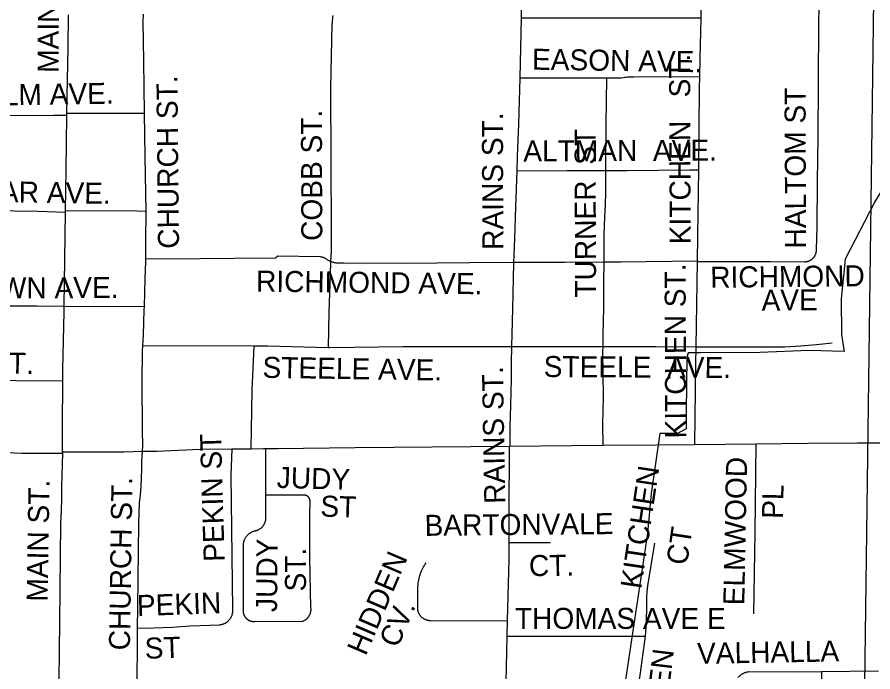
# Model space of a CAD drawing. Extents: x 1670563 to 1761545, y 515755 to 578944.
# Drawn here: x 1695961 to 1699015, y 545971 to 548307 of the extents above; entities that cross this region are included whole.
import ezdxf

# ---------------------------------------------------------------- set-up
doc = ezdxf.new("R2010")
doc.units = 0
for name, color, linetype in [('5_sectionlines', 7, 'Continuous'), ('SHP_LINE', 7, 'Continuous'), ('STREETCL', 7, 'Continuous'), ('STRNAMES', 7, 'Continuous')]:
    doc.layers.add(name, color=color, linetype=linetype)

msp = doc.modelspace()

# ---------------------------------------------------------------- linework, layer by layer
at = {"layer": '5_sectionlines'}
msp.add_lwpolyline([(1699079.7, 554352.2), (1699029.6, 549364.1), (1698961.5, 544118.1), (1698947.2, 543734.4)], dxfattribs=at)
at = {"layer": 'SHP_LINE'}
for points in [[(1698916, 547442), (1699022, 547647), (1699082, 547745), (1699097, 547790), (1699093, 547863), (1699084, 548081), (1699153, 548090), (1699335, 548102), (1699449, 548118), (1699466, 548118)], [(1698916, 547442), (1698902, 547302), (1698903, 547175), (1698912, 547114), (1698787, 547117), (1698613, 547110), (1698399, 547109), (1698355, 547109), (1698351, 547093), (1698348, 546899), (1698348, 546838), (1698317, 546821), (1698254, 546822), (1698224, 546607), (1698210, 546466), (1698110, 545800)]]:
    msp.add_lwpolyline(points, dxfattribs=at)
at = {"layer": 'STREETCL'}
for points in [[(1697762.8, 548686.4), (1697762.4, 548581.1), (1697760.7, 548396.2), (1697759.7, 548302.6)], [(1698407.4, 548691.8), (1698403.6, 548474.4), (1698400.3, 548302.6)], [(1698802.1, 547447.7), (1698803.1, 547448.7), (1698804, 547449.9), (1698804.9, 547451), (1698805.8, 547452.2), (1698806.6, 547453.4), (1698807.4, 547454.6), (1698808.1, 547455.8), (1698808.8, 547457.1), (1698809.4, 547458.4), (1698810, 547459.7), (1698810.6, 547461.1), (1698811.1, 547462.4), (1698811.6, 547463.8), (1698812, 547465.2), (1698812.4, 547466.6), (1698812.7, 547468), (1698813, 547469.4), (1698813.2, 547470.9), (1698813.4, 547472.3), (1698813.5, 547473.7), (1698813.6, 547475.2), (1698813.6, 547476.6), (1698813.6, 547478.1), (1698813.5, 547479.5), (1698815.9, 547557.2), (1698817.1, 547719.9), (1698819, 547877.3), (1698820.8, 548071.9), (1698821.4, 548286.6), (1698826.2, 548506.2)], [(1696415.3, 547963.9), (1696412.7, 548149.5), (1696410.5, 548290.7), (1696411.2, 548317.6)], [(1696138.5, 547963.9), (1696142.3, 548199.3), (1696144, 548315.4)], [(1697080.6, 547434.5), (1697082.1, 547472.3), (1697082.1, 547536.9), (1697081.4, 547796.3), (1697080, 548051.8), (1697085.4, 548281.8), (1697085.7, 548288.1), (1697086.1, 548294.3), (1697086.8, 548300.5), (1697087.7, 548306.7), (1697088.8, 548312.9)], [(1697759.7, 548302.6), (1697755.1, 548090)], [(1698400.3, 548302.6), (1697759.7, 548302.6)], [(1698400.3, 548302.6), (1698397.6, 548159.4), (1698396.1, 548094.8)], [(1697755.1, 548090), (1697752.9, 548007.6), (1697750.3, 547923.9), (1697745.6, 547810.8), (1697743.8, 547759)], [(1697755.1, 548090.4), (1698063.5, 548090.4)], [(1698063.5, 548090.4), (1698062.3, 547922), (1698060.6, 547766.2), (1698060.7, 547759.8)], [(1698063.5, 548090.4), (1698118.2, 548090.4), (1698123, 548091.3), (1698127.8, 548092.2), (1698132.7, 548092.8), (1698137.6, 548093.3), (1698142.5, 548093.7), (1698147.4, 548093.9), (1698152.3, 548094), (1698157.2, 548093.9), (1698162.1, 548093.6), (1698396.1, 548094.8)], [(1698396.1, 548094.8), (1698395.2, 548054.3), (1698391.9, 547762)], [(1695881.5, 547956.1), (1696089.1, 547957.2), (1696138.4, 547957.1)], [(1696133.3, 547617.4), (1696135.2, 547759.5), (1696138.4, 547957.1)], [(1696138.4, 547957.1), (1696138.5, 547963.9)], [(1696138.5, 547963.9), (1696415.3, 547963.9)], [(1696421, 547615.1), (1696417.3, 547809.7), (1696415.3, 547963.9)], [(1697743.8, 547759), (1697739.5, 547629.3), (1697735.6, 547516.3), (1697732.5, 547430.4)], [(1697743.8, 547759), (1697924.1, 547759.4), (1698060.7, 547759.8)], [(1698060.7, 547759.8), (1698061.1, 547724.5), (1698061.1, 547680.9), (1698059.8, 547637.2), (1698057.3, 547593.7), (1698055.5, 547562), (1698054.6, 547530.3), (1698054.1, 547439), (1698054.1, 547432.5)], [(1698060.7, 547759.8), (1698137.4, 547760), (1698359.9, 547761.9), (1698391.9, 547762)], [(1698391.9, 547762), (1698389.2, 547526.5), (1698387.8, 547435.3)], [(1695864.8, 547617), (1696035.8, 547614.9), (1696133.2, 547611.4)], [(1696133.2, 547611.4), (1696133.3, 547617.4)], [(1696133.3, 547617.4), (1696388.5, 547615.4), (1696421, 547615.1)], [(1696419.9, 547443.9), (1696420.4, 547515.9), (1696421.1, 547604.8), (1696421, 547615.1)], [(1696128.5, 547275.1), (1696133.2, 547611.4)], [(1696414.7, 547274.5), (1696418.1, 547374), (1696419.6, 547433.8), (1696419.9, 547443.9)], [(1697080.6, 547434.5), (1697078.3, 547435.5), (1697076, 547436.5), (1697073.8, 547437.7), (1697071.6, 547438.9), (1697069.4, 547440.2), (1697067.3, 547441.5), (1697065.3, 547442.9), (1697063.3, 547444.4), (1697061.3, 547446), (1697059.8, 547446.7), (1697058.3, 547447.4), (1697056.8, 547448), (1697055.2, 547448.6), (1697053.6, 547449.1), (1697052, 547449.6), (1697050.4, 547450), (1697048.8, 547450.4), (1697047.2, 547450.7), (1697045.6, 547451), (1697043.9, 547451.2), (1697042.3, 547451.4), (1696891.3, 547453.5), (1696883, 547446.4), (1696736.5, 547445.2), (1696613.9, 547444.6), (1696419.9, 547443.9)], [(1697071.6, 547127.8), (1697074.6, 547255.5), (1697078.5, 547386.9), (1697080.6, 547434.5)], [(1697732.5, 547431.2), (1697576.8, 547429.8), (1697342.8, 547428.1), (1697125.4, 547428.7), (1697115.2, 547428.7), (1697112.5, 547428.6), (1697109.7, 547428.6), (1697107, 547428.6), (1697104.3, 547428.8), (1697101.6, 547429.1), (1697098.9, 547429.4), (1697096.2, 547429.9), (1697093.5, 547430.4), (1697090.9, 547431), (1697088.3, 547431.8), (1697085.7, 547432.6), (1697083.1, 547433.5), (1697080.6, 547434.5)], [(1698054.1, 547432.5), (1697914.6, 547431.6), (1697732.5, 547431.6)], [(1698054.1, 547432.5), (1698053.6, 547362.7), (1698053.6, 547336.1), (1698053.6, 547270.1), (1698050.9, 547173.8), (1698050.5, 547131.8)], [(1698387.8, 547436), (1698115.4, 547432.8), (1698054.1, 547432.5)], [(1698387.8, 547435.3), (1698383, 547130.9)], [(1698387.8, 547435.3), (1698649.2, 547435.3), (1698771.2, 547434.1), (1698772.6, 547434.1), (1698774, 547434.2), (1698775.5, 547434.3), (1698776.9, 547434.5), (1698778.4, 547434.7), (1698779.8, 547435), (1698781.2, 547435.3), (1698782.6, 547435.7), (1698784, 547436.1), (1698785.4, 547436.6), (1698786.7, 547437.1), (1698788, 547437.7), (1698789.4, 547438.3), (1698790.7, 547438.9), (1698791.9, 547439.6), (1698793.2, 547440.4), (1698794.4, 547441.1), (1698795.6, 547442), (1698796.8, 547442.8), (1698797.9, 547443.7), (1698799, 547444.6), (1698800.1, 547445.6), (1698801.1, 547446.6), (1698802.1, 547447.7)], [(1697732.5, 547430.4), (1697729.1, 547265.8), (1697725.5, 547132.2)], [(1695861, 547277), (1696031.8, 547277), (1696128.5, 547275.1)], [(1696123.3, 547011), (1696123.4, 547049.7), (1696128.2, 547255.3), (1696128.5, 547275.1)], [(1696128.5, 547275.1), (1696414.7, 547274.5)], [(1696409.3, 547133.9), (1696410.5, 547153.2), (1696412, 547172.6), (1696414.3, 547262.3), (1696414.7, 547274.5)], [(1696408.4, 546758.4), (1696408.9, 546777.6), (1696408.8, 546796.7), (1696408.2, 546815.8), (1696407.4, 547023.1), (1696408.2, 547096.6), (1696408.6, 547115.2), (1696409.3, 547133.9)], [(1696409.3, 547133.9), (1696779.9, 547134.9), (1696806.1, 547134.5)], [(1696796.2, 546767.2), (1696799.4, 546974.5), (1696806.1, 547134.5)], [(1696806.1, 547134.5), (1696853.6, 547134), (1697071.6, 547127.8)], [(1697071.6, 547127.8), (1697076, 547127.7), (1697336.6, 547131.3), (1697697.6, 547132.2), (1697725.5, 547132.2)], [(1697725.5, 547132.2), (1697723.9, 547075.4), (1697723.9, 547016.3), (1697720.9, 546921.4), (1697719.2, 546846.7), (1697719.2, 546776.4)], [(1697725.5, 547132.2), (1697865.7, 547132.2), (1698050.5, 547131.8)], [(1698050.5, 547131.8), (1698050.3, 547114.2), (1698051.9, 546954), (1698050.3, 546853.9), (1698051.1, 546779.4)], [(1698050.5, 547131.8), (1698241.7, 547131.3), (1698383, 547130.9)], [(1698383, 547130.9), (1698382, 547069.8), (1698378.2, 546782.6)], [(1698383, 547130.9), (1698542, 547130.3), (1698700.4, 547131.2), (1698756.8, 547134), (1698813.1, 547138.5), (1698869.2, 547144.6)], [(1695854.6, 547013.5), (1695989.3, 547009.4), (1696123.3, 547011)], [(1696122.9, 546756.6), (1696123, 546845.3), (1696123.3, 547011)], [(1695594.5, 546762.6), (1695635.5, 546762.9), (1695676.5, 546764.2), (1695689.2, 546764.2), (1695977.8, 546751.6), (1696122.8, 546750.8)], [(1696726.8, 546766.7), (1696723, 546672.4), (1696729.1, 546193.9), (1696729.2, 546192.2), (1696729.3, 546190.4), (1696729.3, 546188.7), (1696729.3, 546186.9), (1696729.2, 546185.2), (1696729, 546183.5), (1696728.8, 546181.7), (1696728.5, 546180), (1696728.2, 546178.3), (1696727.8, 546176.6), (1696727.4, 546174.9), (1696726.9, 546173.2), (1696726.3, 546171.6), (1696725.7, 546169.9), (1696725, 546168.3), (1696724.3, 546166.7), (1696723.5, 546165.2), (1696722.6, 546163.7), (1696721.7, 546162.2), (1696720.8, 546160.7), (1696719.8, 546159.2), (1696718.8, 546157.8), (1696717.7, 546156.5), (1696716.5, 546155.1), (1696715.4, 546153.9), (1696714.1, 546152.6), (1696712.9, 546151.4), (1696711.6, 546150.2), (1696710.2, 546149.1), (1696708.8, 546148.1), (1696707.4, 546147), (1696706, 546146.1), (1696704.5, 546145.2), (1696703, 546144.3), (1696701.4, 546143.5), (1696699.8, 546142.7), (1696698.2, 546142), (1696696.6, 546141.3), (1696695, 546140.8), (1696693.3, 546140.2), (1696691.6, 546139.7), (1696689.9, 546139.3), (1696688.2, 546138.9), (1696686.5, 546138.6), (1696684.8, 546138.4), (1696683.1, 546138.2), (1696681.3, 546138.1), (1696577.7, 546133.8), (1696514.5, 546129.6), (1696448.7, 546127.5), (1696390.7, 546126.4)], [(1696408.4, 546758.4), (1696459.2, 546758.4), (1696613.6, 546765.9), (1696726.8, 546766.7)], [(1696726.8, 546766.7), (1696796.2, 546767.2)], [(1696796.2, 546767.2), (1696839.8, 546767.6), (1696847.2, 546767.7)], [(1696847.2, 546767.7), (1696891.6, 546768.3), (1697167.2, 546771.9), (1697718.4, 546776.4)], [(1696847.2, 546767.7), (1696847.2, 546601.5)], [(1697710.8, 546154.3), (1697716.4, 546373.5), (1697717, 546535.1), (1697718.4, 546776.4)], [(1697718.4, 546776.4), (1698051.1, 546779.4)], [(1698051.1, 546779.4), (1698239.9, 546781.1), (1698378.2, 546782.6)], [(1698378.2, 546782.6), (1698597.6, 546785)], [(1698597.6, 546785), (1698593.4, 546468.3), (1698589, 546177.7)], [(1698597.6, 546785), (1698783.8, 546787), (1698958.4, 546787.9), (1699044.1, 546788.6)], [(1696122.6, 546750.8), (1696119.3, 546632.9), (1696119.5, 546588.9), (1696118.3, 546545.1), (1696115.8, 546501.2), (1696112.3, 546146.1), (1696111.1, 546050.1), (1696109.8, 545938.3), (1696105.9, 545826.6), (1696105.8, 545821.2)], [(1696122.9, 546756.6), (1696122.6, 546750.8)], [(1696122.9, 546756.6), (1696307.7, 546756.6), (1696341.3, 546756.4), (1696374.8, 546757), (1696408.4, 546758.4)], [(1696390.7, 546126.4), (1696391.4, 546200.4), (1696395.3, 546502.1), (1696396.8, 546572.6), (1696400.4, 546602.7), (1696403.1, 546632.9), (1696404.9, 546663.2), (1696405.8, 546693.5), (1696405.9, 546723.8), (1696407.4, 546741.1), (1696408.4, 546758.4)], [(1696847.2, 546601.5), (1696847.2, 546519.4), (1696847.2, 546517.8), (1696847.1, 546516.2), (1696847, 546514.6), (1696846.8, 546513), (1696846.6, 546511.4), (1696846.3, 546509.9), (1696845.9, 546508.3), (1696845.5, 546506.7), (1696845, 546505.2), (1696844.5, 546503.7), (1696844, 546502.2), (1696843.3, 546500.7), (1696842.7, 546499.2), (1696842, 546497.8), (1696841.2, 546496.4), (1696840.4, 546495), (1696839.5, 546493.7), (1696838.6, 546492.3), (1696837.7, 546491), (1696836.7, 546489.8), (1696835.6, 546488.5), (1696834.6, 546487.4), (1696833.4, 546486.2), (1696832.3, 546485.1), (1696831.1, 546484), (1696829.9, 546483), (1696828.6, 546482), (1696827.3, 546481.1), (1696826, 546480.2), (1696824.6, 546479.3), (1696823.2, 546478.5), (1696821.8, 546477.7), (1696820.4, 546477), (1696818.9, 546476.4), (1696817.4, 546475.8), (1696815.9, 546475.2), (1696814.4, 546474.7), (1696812.9, 546474.2), (1696811.3, 546473.8), (1696809.7, 546473.5), (1696807.9, 546473.1), (1696806.1, 546472.6), (1696804.4, 546472.1), (1696802.6, 546471.5), (1696800.9, 546470.9), (1696799.2, 546470.2), (1696797.5, 546469.4), (1696795.9, 546468.6), (1696794.2, 546467.7), (1696792.6, 546466.7), (1696791.1, 546465.8), (1696789.6, 546464.7), (1696788.1, 546463.6), (1696786.6, 546462.5), (1696785.2, 546461.3), (1696783.9, 546460), (1696782.5, 546458.7), (1696781.3, 546457.4), (1696780, 546456), (1696778.9, 546454.6), (1696777.7, 546453.1)], [(1697000.7, 546594.5), (1697000.2, 546595), (1696999.7, 546595.5), (1696999.1, 546596), (1696998.6, 546596.5), (1696998, 546597), (1696997.4, 546597.4), (1696996.8, 546597.9), (1696996.2, 546598.3), (1696995.6, 546598.6), (1696994.9, 546599), (1696994.3, 546599.3), (1696993.6, 546599.6), (1696993, 546599.9), (1696992.3, 546600.2), (1696991.6, 546600.5), (1696990.9, 546600.7), (1696990.2, 546600.9), (1696989.5, 546601.1), (1696988.8, 546601.2), (1696988, 546601.3), (1696987.3, 546601.4), (1696986.6, 546601.5), (1696985.9, 546601.6), (1696985.1, 546601.6), (1696984.4, 546601.6), (1696983.7, 546601.6), (1696982.9, 546601.5), (1696847.2, 546601.5)], [(1697002.5, 546170.3), (1697003.3, 546171.7), (1697004.1, 546173.1), (1697004.8, 546174.5), (1697005.5, 546175.9), (1697006.2, 546177.4), (1697006.7, 546178.9), (1697007.3, 546180.4), (1697007.7, 546181.9), (1697008.2, 546183.4), (1697008.5, 546185), (1697008.9, 546186.6), (1697009.1, 546188.1), (1697009.3, 546189.7), (1697009.5, 546191.3), (1697009.6, 546192.9), (1697009.6, 546194.5), (1697009.6, 546196.1), (1697009.6, 546197.7), (1697009.4, 546199.2), (1697009.2, 546200.8), (1697005.6, 546378.5), (1697004.7, 546536.2), (1697005.9, 546576.1), (1697006, 546576.9), (1697006.1, 546577.6), (1697006.2, 546578.3), (1697006.2, 546579), (1697006.3, 546579.8), (1697006.3, 546580.5), (1697006.2, 546581.2), (1697006.2, 546582), (1697006.1, 546582.7), (1697006, 546583.4), (1697005.9, 546584.1), (1697005.7, 546584.9), (1697005.5, 546585.6), (1697005.3, 546586.3), (1697005.1, 546587), (1697004.9, 546587.7), (1697004.6, 546588.3), (1697004.3, 546589), (1697004, 546589.7), (1697003.6, 546590.3), (1697003.3, 546591), (1697002.9, 546591.6), (1697002.5, 546592.2), (1697002.1, 546592.8), (1697001.6, 546593.4), (1697001.2, 546593.9), (1697000.7, 546594.5)], [(1696777.7, 546453.1), (1696776.7, 546451.6), (1696775.6, 546450.1), (1696774.7, 546448.5), (1696773.7, 546446.9), (1696772.9, 546445.3), (1696772.1, 546443.6), (1696771.3, 546441.9), (1696770.7, 546440.2), (1696770, 546438.5), (1696769.5, 546436.7), (1696769, 546435), (1696768.5, 546433.2), (1696768.1, 546431.4), (1696767.8, 546429.5), (1696767.6, 546427.7), (1696767.4, 546425.9), (1696767.3, 546424), (1696767.2, 546422.2), (1696767.2, 546420.3), (1696767.3, 546418.5), (1696767.4, 546416.7), (1696767.3, 546185.1), (1696767.5, 546183.8), (1696767.6, 546182.6), (1696767.9, 546181.3), (1696768.1, 546180.1), (1696768.4, 546178.9), (1696768.8, 546177.6), (1696769.2, 546176.4), (1696769.6, 546175.2), (1696770.1, 546174.1), (1696770.6, 546172.9), (1696771.1, 546171.8), (1696771.7, 546170.6), (1696772.3, 546169.5), (1696773, 546168.4), (1696773.7, 546167.4), (1696774.4, 546166.3), (1696775.2, 546165.3), (1696776, 546164.4), (1696776.8, 546163.4), (1696777.7, 546162.5), (1696778.6, 546161.6), (1696779.5, 546160.7), (1696780.5, 546159.9), (1696781.5, 546159.1)], [(1697863.7, 546431.8), (1697716.6, 546431.4)], [(1698203.3, 546098.2), (1698206, 546130.8), (1698207.8, 546193.9), (1698208, 546214.3), (1698208.4, 546235.6), (1698209.5, 546257), (1698211.4, 546278.2), (1698236.2, 546429.8)], [(1697710.7, 546152), (1697436.5, 546153.4), (1697434.9, 546153.4), (1697433.3, 546153.5), (1697431.7, 546153.7), (1697430.1, 546153.9), (1697428.5, 546154.1), (1697426.9, 546154.5), (1697425.3, 546154.8), (1697423.7, 546155.3), (1697422.2, 546155.7), (1697420.6, 546156.3), (1697419.1, 546156.9), (1697417.6, 546157.5), (1697416.2, 546158.2), (1697414.7, 546158.9), (1697413.3, 546159.7), (1697411.9, 546160.6), (1697410.6, 546161.5), (1697409.2, 546162.4), (1697407.9, 546163.4), (1697406.7, 546164.4), (1697405.5, 546165.5), (1697404.3, 546166.6), (1697403.1, 546167.7), (1697402, 546168.9), (1697401, 546170.1), (1697400, 546171.4), (1697399, 546172.7), (1697398.1, 546174), (1697397.2, 546175.4), (1697396.3, 546176.8), (1697395.6, 546178.2), (1697394.8, 546179.7), (1697394.1, 546181.1), (1697393.5, 546182.6), (1697392.9, 546184.1), (1697392.4, 546185.7), (1697391.9, 546187.2), (1697391.5, 546188.8), (1697391.2, 546190.4), (1697390.9, 546192), (1697390.6, 546193.6), (1697390.4, 546195.2), (1697390.3, 546196.8), (1697390.9, 546270.5), (1697391.1, 546276.2), (1697391.5, 546281.8), (1697392.1, 546287.4), (1697392.9, 546293), (1697393.9, 546298.6), (1697395, 546304.1), (1697396.4, 546309.6), (1697398, 546315), (1697399.7, 546320.4), (1697401.6, 546325.7), (1697403.8, 546331), (1697406.1, 546336.1), (1697408.5, 546341.2), (1697411.2, 546346.2), (1697414, 546351.1), (1697417, 546355.9), (1697420.1, 546360.6)], [(1696781.5, 546159.1), (1696782.5, 546158.3), (1696783.5, 546157.6), (1696784.6, 546156.9), (1696785.6, 546156.2), (1696786.7, 546155.6), (1696787.9, 546155), (1696789, 546154.5), (1696790.2, 546153.9), (1696791.4, 546153.5), (1696792.6, 546153.1), (1696793.8, 546152.7), (1696795, 546152.3), (1696796.2, 546152), (1696797.5, 546151.7), (1696798.7, 546151.5), (1696800, 546151.4), (1696801.2, 546151.2), (1696802.5, 546151.1), (1696803.8, 546151.1), (1696805, 546151.1), (1696806.3, 546151.1), (1696807.6, 546151.2), (1696808.8, 546151.3), (1696810.1, 546151.5), (1696977.8, 546151.3), (1696979.3, 546151.8), (1696980.8, 546152.3), (1696982.3, 546152.9), (1696983.7, 546153.6), (1696985.1, 546154.3), (1696986.5, 546155.1), (1696987.9, 546155.9), (1696989.2, 546156.8), (1696990.5, 546157.7), (1696991.8, 546158.6), (1696993.1, 546159.6), (1696994.3, 546160.7), (1696995.4, 546161.7), (1696996.6, 546162.9), (1696997.7, 546164), (1696998.7, 546165.2), (1696999.7, 546166.5), (1697000.7, 546167.7), (1697001.6, 546169), (1697002.5, 546170.3)], [(1697709.7, 546098.2), (1697710.8, 546154.3)], [(1696387, 545827.7), (1696388.4, 545882.9), (1696390.7, 546126.4)], [(1697704.5, 545784.1), (1697706.5, 545933.9), (1697709.7, 546098.2)], [(1697709.7, 546098.2), (1698203.3, 546098.2)], [(1698148.7, 545790.9), (1698149.7, 545791.6), (1698150.6, 545792.4), (1698151.5, 545793.1), (1698152.4, 545794), (1698153.2, 545794.8), (1698154.1, 545795.7), (1698154.8, 545796.6), (1698155.6, 545797.5), (1698156.3, 545798.5), (1698157, 545799.4), (1698157.7, 545800.4), (1698158.3, 545801.5), (1698158.9, 545802.5), (1698159.4, 545803.6), (1698160, 545804.6), (1698160.4, 545805.7), (1698160.9, 545806.9), (1698161.3, 545808), (1698161.6, 545809.1), (1698184.1, 545959.4), (1698199.1, 546064.3), (1698201.4, 546081.2), (1698203.3, 546098.2)], [(1698534.1, 545951.5), (1698535.5, 545953.1), (1698537, 545954.6), (1698538.5, 545956.1), (1698540.1, 545957.5), (1698541.7, 545958.8), (1698543.3, 545960.1), (1698545, 545961.4), (1698546.8, 545962.6), (1698548.5, 545963.7), (1698550.4, 545964.8), (1698552.2, 545965.8), (1698554.1, 545966.7), (1698556, 545967.6), (1698558, 545968.4), (1698559.9, 545969.1), (1698561.9, 545969.8), (1698564, 545970.3), (1698566, 545970.9), (1698568.1, 545971.3), (1698570.1, 545971.7), (1698572.2, 545972), (1698739.1, 545971.3), (1698831.8, 545972.3)], [(1698831.8, 545972.3), (1699034.9, 545974.4)], [(1698831.8, 545972.3), (1698834.3, 545752.4)]]:
    msp.add_lwpolyline(points, dxfattribs=at)

# ---------------------------------------------------------------- texts
at = {"layer": 'STRNAMES'}
for s, rotation, p in [('MAIN ST.', 89.6625, (1696108.4, 548107.8)), ('EASON AVE.', 359.1131, (1697797.8, 548119.2)), ('KITCHEN   ST.', 90.188, (1698364.7, 547496.7)), ('CHURCH ST.', 90.552, (1696538.5, 547480.9)), ('ELM AVE.', 0.9015, (1695843.1, 547990.7)), ('HALTOM ST', 90.188, (1698776.4, 547481.4)), ('COBB ST.', 90.188, (1697049.9, 547508.5)), ('RAINS ST.', 90.188, (1697696, 547476.7)), ('TURNER  ST', 90.188, (1698027, 547306.3)), ('ALTMAN  AVE.', 0.2501, (1697767.3, 547791.6)), ('POPLAR AVE.', 359.1131, (1695631.2, 547650.8)), ('RICHMOND AVE.', 359.3033, (1696812.9, 547327.8)), ('KITCHEN ST.', 90.188, (1698348.5, 546803.8)), ('RICHMOND', 0.5917, (1698434.7, 547341.3)), ('STRAWN AVE.', 0.3045, (1695631.7, 547301.4)), ('AVE', 0.5917, (1698617.8, 547259.3)), ('ARLINGTON CRT.', 359.1131, (1695173.2, 547046.8)), ('STEELE AVE.', 359.1131, (1696835.9, 547020.3)), ('STEELE  AVE.', 359.6944, (1697839.7, 547022.9)), ('RAINS ST.', 91, (1697702.9, 546571.3)), ('PEKIN ST', 91.684, (1696701.5, 546365)), ('ELMWOOD ', 88.8807, (1698555.8, 546208.1)), ('JUDY', 358.2773, (1696886.3, 546627.7)), ('KITCHEN ', 81.5056, (1698187.7, 546264.6)), ('MAIN ST.', 89.0837, (1696069.4, 546221.3)), ('CHURCH ST.', 89.1415, (1696363, 546047.6)), ('PL', 88.8807, (1698693.9, 546516.5)), ('ST', 358.2773, (1697042.1, 546525.4)), ('BARTONVALE ', 0.5499, (1697415.1, 546456.2)), ('CT', 81.5056, (1698351.3, 546349.3)), ('JUDY', 89.6008, (1696888.3, 546184.4)), ('ST.', 90.188, (1696991.7, 546258)), ('HIDDEN ', 66.8319, (1697204.6, 546025.5)), ('CT.', 0.5499, (1697787.6, 546312.7)), ('PEKIN', 1.9832, (1696389.3, 546170)), ('CV.', 66.8319, (1697318.9, 546053.3)), (' ST', 1.9832, (1696389.3, 546016.6)), ('VALHALLA ', 1, (1698387.9, 545999.6)), ('KITCHEN', 83.1964, (1698252.7, 545611.5))]:
    msp.add_text(s, height=75, rotation=rotation, dxfattribs=at).set_placement(p)
msp.add_text('THOMAS AVE E', height=75, dxfattribs=at).set_placement((1697737.2, 546124.5))

doc.saveas('drawing.dxf')
